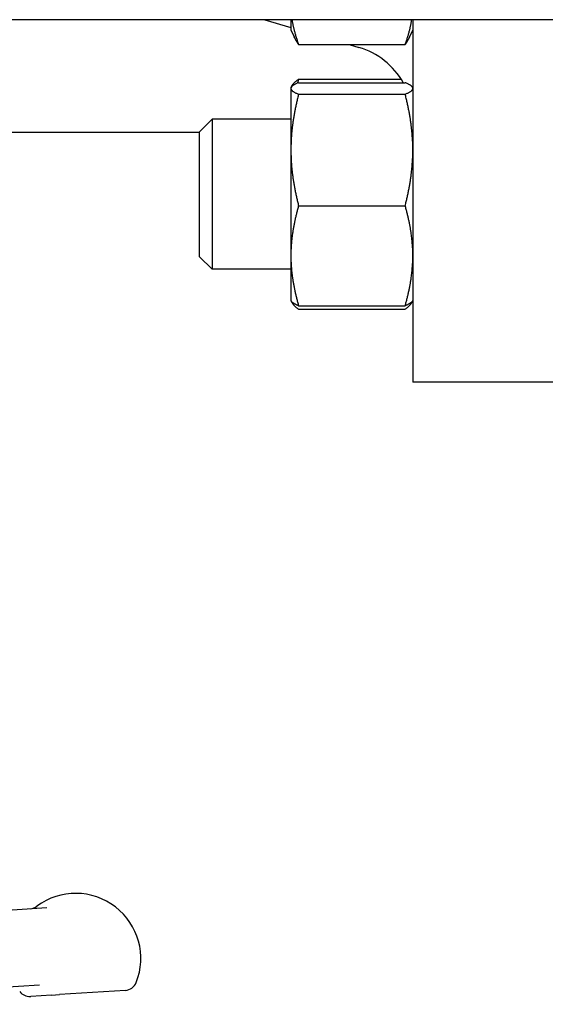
# Model space of a CAD drawing. Header units: inches. Extents: x 24 to 1128, y -58 to 748.
# Tile 641 of 656: x 640.26 to 642.89, y 683.08 to 688. Entities that reach past the tile are written whole.
import ezdxf

# ---------------------------------------------------------------- set-up
doc = ezdxf.new("R2010")
doc.units = ezdxf.units.IN
doc.header["$LTSCALE"] = 32
doc.header["$MEASUREMENT"] = 0
doc.layers.add('Visible (ANSI)', color=7, linetype='Continuous', lineweight=30)

msp = doc.modelspace()

# ---------------------------------------------------------------- linework, layer by layer
at = {"layer": 'Visible (ANSI)'}
for p, q in [((675.20426, 688.00228), (638.36701, 688.00228)), ((641.48858, 688.00228), (641.61913, 687.96388)), ((641.61913, 688.00228), (641.61913, 687.95207)), ((642.22813, 688.00228), (642.22813, 686.18978)), ((641.61913, 687.95207), (641.63568, 687.91659)), ((642.22813, 687.95207), (642.21159, 687.91659)), ((641.65744, 687.87853), (642.18983, 687.87853)), ((641.90935, 687.87853), (641.95894, 687.86395)), ((641.65744, 687.70482), (642.16995, 687.70482)), ((641.61913, 687.66108), (641.62023, 687.66344)), ((641.61913, 687.66108), (641.61913, 687.65874)), ((641.61913, 687.65874), (641.61913, 687.35123)), ((641.62023, 687.66344), (641.62266, 687.66864)), ((641.65744, 687.68752), (642.18983, 687.68752)), ((642.22813, 687.66108), (642.22703, 687.66344)), ((641.65744, 687.62995), (642.18983, 687.62995)), ((641.16313, 687.44258), (641.22563, 687.50508)), ((641.22563, 687.50508), (641.22563, 686.75508)), ((641.61913, 687.50508), (641.22563, 687.50508)), ((639.75902, 687.43978), (641.16313, 687.43978)), ((641.16313, 686.81758), (641.16313, 687.44258)), ((641.61913, 687.35123), (641.61913, 686.82258)), ((641.65744, 687.07251), (642.18983, 687.07251)), ((641.16313, 686.81758), (641.22563, 686.75508)), ((641.61913, 686.82258), (641.61913, 686.59908)), ((641.61913, 686.75508), (641.22563, 686.75508)), ((641.61913, 686.59908), (641.62023, 686.59672)), ((641.62023, 686.59672), (641.62266, 686.59152)), ((641.65744, 686.57264), (642.18983, 686.57264)), ((642.22703, 686.59672), (642.22461, 686.59152)), ((642.22813, 686.59908), (642.22703, 686.59672)), ((641.65744, 686.55534), (642.18983, 686.55534)), ((643.03813, 686.18978), (642.22813, 686.18978)), ((638.70893, 683.45703), (640.40019, 683.56426)), ((640.3627, 683.17611), (638.863, 683.08103)), ((640.31766, 683.12065), (640.31941, 683.12076)), ((640.4227, 683.12731), (640.31941, 683.12076)), ((640.4227, 683.12731), (640.46322, 683.12988)), ((640.79223, 683.15074), (640.46322, 683.12988))]:
    msp.add_line(p, q, dxfattribs=at)
for centre, radius, start, end in [((641.85313, 687.50419), 0.375, 29.26785, 73.61155), ((640.54446, 683.31038), 0.325, 338.25105, 126.62387), ((640.31329, 683.62138), 0.0625, 273.62798, 306.62387), ((640.78828, 683.21312), 0.0625, 273.62798, 338.25105), ((640.3137, 683.18303), 0.0625, 218.09527, 273.62798)]:
    msp.add_arc(centre, radius, start, end, dxfattribs=at)
for points, weights in [([(641.62463, 688.00228), (641.63344, 687.94417), (641.65744, 687.87853)], [1.01792290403, 1.02345091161, 1]), ([(642.18983, 687.87853), (642.21383, 687.94417), (642.22264, 688.00228)], [1, 1.02345091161, 1.01792290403]), ([(641.65744, 687.87853), (641.6442, 687.89831), (641.63568, 687.91659)], [1, 1.01279805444, 1.01696531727]), ([(642.21159, 687.91659), (642.20306, 687.89831), (642.18983, 687.87853)], [1.01696531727, 1.01279805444, 1]), ([(641.62266, 687.66864), (641.63055, 687.68556), (641.65744, 687.70482)], [1.01611555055, 1.02634702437, 1]), ([(641.65744, 687.70482), (641.65443, 687.69487), (641.65167, 687.68512)], [1, 1.00288298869, 1.00532800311]), ([(641.65744, 687.68752), (641.61913, 687.67209), (641.61913, 687.65874)], [1, 1.0379548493, 1]), ([(641.61913, 687.65874), (641.61913, 687.64538), (641.65744, 687.62995)], [1, 1.0379548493, 1]), ([(642.22813, 687.65874), (642.22813, 687.67209), (642.18983, 687.68752)], [1, 1.0379548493, 1]), ([(642.18983, 687.62995), (642.22813, 687.64538), (642.22813, 687.65874)], [1, 1.0379548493, 1]), ([(641.65744, 687.62995), (641.61913, 687.48059), (641.61913, 687.35123)], [1, 1.0379548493, 1]), ([(642.22813, 687.35123), (642.22813, 687.48059), (642.18983, 687.62995)], [1, 1.0379548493, 1]), ([(641.61913, 687.35123), (641.61913, 687.22188), (641.65744, 687.07251)], [1, 1.0379548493, 1]), ([(642.18983, 687.07251), (642.22813, 687.22188), (642.22813, 687.35123)], [1, 1.0379548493, 1]), ([(641.65744, 687.07251), (641.61913, 686.93857), (641.61913, 686.82258)], [1, 1.0379548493, 1]), ([(642.22813, 686.82258), (642.22813, 686.93857), (642.18983, 687.07251)], [1, 1.0379548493, 1]), ([(641.61913, 686.82258), (641.61913, 686.70658), (641.65744, 686.57264)], [1, 1.0379548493, 1]), ([(642.18983, 686.57264), (642.22813, 686.70658), (642.22813, 686.82258)], [1, 1.0379548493, 1]), ([(641.65744, 686.57264), (641.62546, 686.58552), (641.62023, 686.59672)], [1, 1.0314924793, 1.01072411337]), ([(641.62127, 686.59486), (641.62799, 686.57644), (641.65744, 686.55534)], [1.01375847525, 1.02892942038, 1]), ([(642.22703, 686.59672), (642.22181, 686.58552), (642.18983, 686.57264)], [1.01072411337, 1.0314924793, 1]), ([(642.18983, 686.55534), (642.21928, 686.57644), (642.226, 686.59486)], [1, 1.02892942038, 1.01375847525])]:
    msp.add_rational_spline(points, weights, degree=2, dxfattribs=at)

doc.saveas('drawing.dxf')
